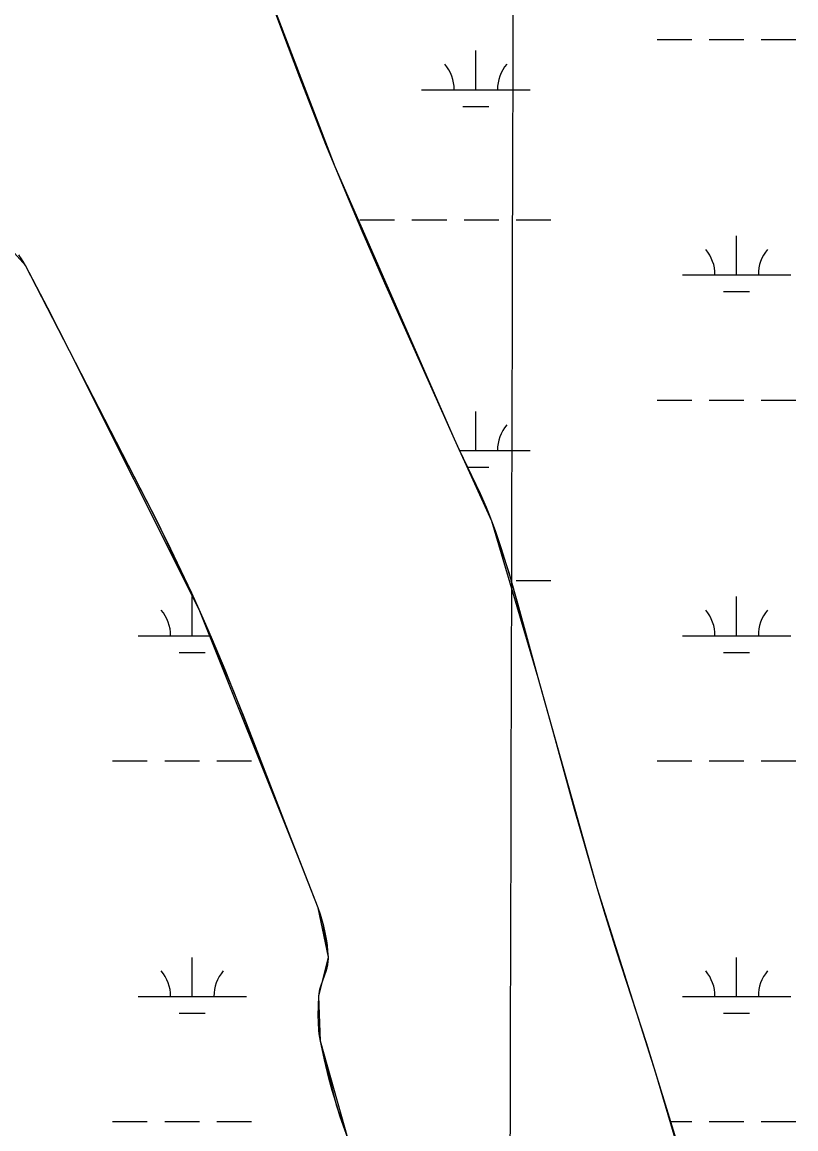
# Model space of a CAD drawing. Extents: x 3161564 to 3199464, y 849354 to 874788.
# Drawn here: x 3186274 to 3186987, y 870186 to 871207 of the extents above; entities that cross this region are included whole.
import ezdxf

# ---------------------------------------------------------------- set-up
doc = ezdxf.new("R2010")
doc.units = 0
for name, color, linetype in [('V-GRID-MAJR', 7, 'Continuous'), ('V-SITE-VEGE', 7, 'Continuous'), ('V-TOPO-SHOR', 7, 'Continuous'), ('V-WETL-SWMP', 7, 'Continuous')]:
    doc.layers.add(name, color=color, linetype=linetype)

msp = doc.modelspace()

# ---------------------------------------------------------------- linework, layer by layer
at = {"layer": 'V-GRID-MAJR'}
msp.add_spline([(3186683.235, 854762.214), (3186699.099, 860821.649), (3186714.971, 866884.169), (3186730.843, 872946.731), (3186730.8510000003, 872949.773)], degree=3, dxfattribs=at)
at = {"layer": 'V-SITE-VEGE'}
for points in [[(3186477.383000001, 871294.1479999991), (3186518.767000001, 871183.5439999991), (3186529.203000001, 871155.927999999), (3186545.169000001, 871114.6259999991), (3186553.347000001, 871094.0499999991), (3186561.686000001, 871073.5349999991), (3186574.892000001, 871041.8919999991), (3186586.666000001, 871014.2989999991), (3186607.652000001, 870966.1769999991), (3186671.756000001, 870822.3319999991), (3186676.067000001, 870812.8879999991), (3186691.884000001, 870780.160999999), (3186695.755000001, 870771.942999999), (3186701.288000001, 870759.488999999), (3186703.887000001, 870753.182999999), (3186706.341000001, 870746.8159999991), (3186709.560000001, 870737.947999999), (3186715.262000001, 870721.221999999), (3186719.940000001, 870706.498999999), (3186723.843000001, 870693.557999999), (3186730.352000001, 870670.8189999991), (3186749.117000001, 870602.3759999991), (3186762.616000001, 870553.9249999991), (3186782.623000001, 870481.1839999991), (3186792.816000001, 870444.8709999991), (3186803.314000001, 870408.643999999), (3186809.783000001, 870387.194999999), (3186821.557000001, 870349.800999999)], [(3186573.667000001, 870177.4979999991), (3186569.760000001, 870188.5169999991), (3186566.530000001, 870198.1769999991), (3186563.849000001, 870206.655999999), (3186559.471000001, 870221.5489999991), (3186556.444000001, 870232.7799999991), (3186552.3030000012, 870249.7479999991), (3186548.620000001, 870266.8829999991), (3186547.742000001, 870272.0219999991), (3186547.185000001, 870276.555999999), (3186546.625000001, 870284.5469999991), (3186546.496000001, 870290.5499999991), (3186546.652000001, 870299.5079999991), (3186547.088000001, 870308.3289999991), (3186547.312000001, 870310.587999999), (3186548.139000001, 870314.8169999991), (3186549.196000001, 870318.506999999), (3186553.710000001, 870331.407999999), (3186554.658000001, 870334.6309999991), (3186555.229000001, 870337.0519999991), (3186555.7860000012, 870340.684999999), (3186555.903000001, 870342.5059999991), (3186555.893000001, 870344.3259999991), (3186555.528000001, 870350.0299999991), (3186555.010000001, 870355.055999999), (3186554.410000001, 870359.464999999), (3186553.023000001, 870367.189999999), (3186551.711000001, 870372.9639999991), (3186550.576000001, 870377.268999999), (3186548.633000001, 870383.6639999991), (3186546.404000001, 870389.961999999), (3186537.311000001, 870413.5819999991), (3186516.891000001, 870465.559999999), (3186478.138000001, 870565.7229999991), (3186468.222000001, 870590.6719999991), (3186460.638000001, 870609.324999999), (3186448.963000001, 870637.187999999), (3186442.962000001, 870651.0549999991), (3186436.836000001, 870664.8749999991), (3186429.926000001, 870680.0689999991), (3186423.319000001, 870694.2479999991), (3186410.638000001, 870720.682999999), (3186399.282000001, 870743.6819999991), (3186389.183000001, 870763.7239999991), (3186317.252000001, 870903.415999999), (3186297.136000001, 870942.9099999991), (3186276.705000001, 870982.273999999), (3186274.551000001, 870986.0389999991), (3186272.449000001, 870989.1919999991)], [(3186821.557000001, 870349.800999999), (3186848.755000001, 870265.873999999), (3186857.594000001, 870237.8239999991), (3186881.500000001, 870159.8979999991)]]:
    msp.add_lwpolyline(points, dxfattribs=at)
at = {"layer": 'V-TOPO-SHOR'}
for points in [[(3185551.603150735, 872953.0315277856), (3185559.518000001, 872941.4119999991), (3185658.113000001, 872793.778999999), (3185782.633000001, 872617.452999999), (3185864.766000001, 872470.971999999), (3185958.018000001, 872298.9269999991), (3186079.800000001, 872088.0819999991), (3186210.518000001, 871843.6769999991), (3186361.015000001, 871583.976999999), (3186465.308000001, 871325.655999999), (3186561.686000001, 871073.5349999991), (3186671.756000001, 870822.3319999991), (3186706.343000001, 870746.8159999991), (3186749.117000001, 870602.3759999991), (3186803.314000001, 870408.643999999), (3186857.592000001, 870237.8239999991), (3186949.873000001, 869925.079999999)], [(3186573.667000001, 870177.4979999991), (3186548.622000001, 870266.8829999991), (3186547.088000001, 870308.3289999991), (3186555.893000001, 870344.3259999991), (3186546.404000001, 870389.961999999), (3186528.101000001, 870436.9859999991), (3186436.836000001, 870664.8749999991), (3186317.252000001, 870903.415999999), (3186276.705000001, 870982.273999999), (3186253.530000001, 871008.0959999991), (3186229.632000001, 871018.6529999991), (3186201.198000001, 871042.974999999), (3186174.379000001, 871105.461999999), (3186168.481000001, 871168.709999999), (3186161.472000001, 871217.5059999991)]]:
    msp.add_lwpolyline(points, dxfattribs=at)
at = {"layer": 'V-WETL-SWMP'}
for p, q in [((3186465.307, 871325.6569999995), (3186561.687, 871073.5359999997)), ((3186858.864576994, 871190.7942722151), (3186890.864576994, 871190.7942722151)), ((3186906.864576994, 871190.7942722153), (3186938.864576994, 871190.7942722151)), ((3186954.864576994, 871190.7942722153), (3186986.864576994, 871190.7942722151)), ((3186691.800576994, 871144.3642722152), (3186691.800576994, 871180.3642722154)), ((3186641.800576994, 871144.3642722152), (3186741.800576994, 871144.3642722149)), ((3186679.800576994, 871128.9332722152), (3186703.8005769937, 871128.9332722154)), ((3186561.687, 871073.5359999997), (3186671.757, 870822.3319999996)), ((3186584.956576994, 871024.2932722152), (3186616.956576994, 871024.2932722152)), ((3186632.956576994, 871024.2932722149), (3186664.956576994, 871024.2932722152)), ((3186680.956576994, 871024.2932722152), (3186712.956576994, 871024.2932722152)), ((3186728.956576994, 871024.2932722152), (3186760.956576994, 871024.2932722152)), ((3186932.272576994, 870973.5512722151), (3186932.272576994, 871009.5512722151)), ((3186276.7060000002, 870982.2749999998), (3186270.3910000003, 870991.9419999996)), ((3186317.252, 870903.4169999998), (3186276.7060000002, 870982.2749999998)), ((3186882.272576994, 870973.5512722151), (3186982.272576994, 870973.5512722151)), ((3186920.272576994, 870958.1202722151), (3186944.2725769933, 870958.1202722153)), ((3186398.536, 870745.1729999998), (3186317.252, 870903.4169999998)), ((3186858.864576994, 870858.1192722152), (3186890.864576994, 870858.1192722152)), ((3186906.864576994, 870858.1192722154), (3186938.864576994, 870858.1192722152)), ((3186954.864576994, 870858.1192722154), (3186986.864576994, 870858.1192722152)), ((3186691.800576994, 870811.6892722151), (3186691.800576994, 870847.6892722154)), ((3186671.757, 870822.3319999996), (3186706.343, 870746.8159999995)), ((3186676.631323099, 870811.6892722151), (3186741.800576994, 870811.6892722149)), ((3186683.6986540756, 870796.2582722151), (3186703.8005769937, 870796.2582722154)), ((3186706.343, 870746.8159999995), (3186722.183, 870699.1329999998)), ((3186436.8370000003, 870664.8759999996), (3186398.536, 870745.1729999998)), ((3186722.183, 870699.1329999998), (3186749.1180000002, 870602.3759999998)), ((3186728.956576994, 870691.6182722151), (3186760.956576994, 870691.6182722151)), ((3186430.364576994, 870640.8762722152), (3186430.364576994, 870676.8762722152)), ((3186932.272576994, 870640.8762722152), (3186932.272576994, 870676.8762722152)), ((3186468.698, 870589.4859999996), (3186436.8370000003, 870664.8759999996)), ((3186380.364576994, 870640.8762722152), (3186446.9796625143, 870640.8762722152)), ((3186882.272576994, 870640.8762722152), (3186982.272576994, 870640.8762722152)), ((3186418.364576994, 870625.4452722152), (3186442.3645769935, 870625.4452722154)), ((3186920.272576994, 870625.4452722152), (3186944.2725769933, 870625.4452722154)), ((3186749.1180000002, 870602.3759999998), (3186803.313, 870408.6429999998)), ((3186528.102, 870436.9869999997), (3186468.698, 870589.4859999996)), ((3186356.956576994, 870525.4442722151), (3186388.956576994, 870525.4442722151)), ((3186404.956576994, 870525.4442722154), (3186436.956576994, 870525.4442722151)), ((3186452.956576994, 870525.4442722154), (3186484.956576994, 870525.4442722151)), ((3186858.864576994, 870525.4442722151), (3186890.864576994, 870525.4442722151)), ((3186906.864576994, 870525.4442722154), (3186938.864576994, 870525.4442722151)), ((3186954.864576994, 870525.4442722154), (3186986.864576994, 870525.4442722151)), ((3186546.4050000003, 870389.9609999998), (3186528.102, 870436.9869999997)), ((3186803.313, 870408.6429999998), (3186857.591, 870237.8249999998)), ((3186551.203, 870374.9549999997), (3186546.4050000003, 870389.9609999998)), ((3186555.892, 870344.3269999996), (3186551.203, 870374.9549999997)), ((3186430.364576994, 870308.2012722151), (3186430.364576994, 870344.2012722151)), ((3186547.088, 870308.3279999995), (3186555.892, 870344.3269999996)), ((3186932.272576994, 870308.2012722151), (3186932.272576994, 870344.2012722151)), ((3186380.364576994, 870308.2012722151), (3186480.364576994, 870308.2012722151)), ((3186548.623, 870266.8839999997), (3186547.088, 870308.3279999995)), ((3186882.272576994, 870308.2012722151), (3186982.272576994, 870308.2012722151)), ((3186418.364576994, 870292.7702722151), (3186442.3645769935, 870292.7702722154)), ((3186920.272576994, 870292.7702722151), (3186944.2725769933, 870292.7702722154)), ((3186563.7600000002, 870206.9429999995), (3186548.623, 870266.8839999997)), ((3186857.591, 870237.8249999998), (3186949.873, 869925.0799999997)), ((3186573.667, 870177.4989999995), (3186563.7600000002, 870206.9429999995)), ((3186356.956576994, 870192.7692722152), (3186388.956576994, 870192.7692722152)), ((3186404.956576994, 870192.7692722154), (3186436.956576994, 870192.7692722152)), ((3186452.956576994, 870192.7692722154), (3186484.956576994, 870192.7692722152)), ((3186870.88564155, 870192.7692722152), (3186890.864576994, 870192.7692722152)), ((3186906.864576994, 870192.7692722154), (3186938.864576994, 870192.7692722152)), ((3186954.864576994, 870192.7692722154), (3186986.864576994, 870192.7692722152))]:
    msp.add_line(p, q, dxfattribs=at)
for centre, radius, start, end in [((3186636.557640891, 871144.8390753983), 35.24628790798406, 359.2281799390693, 40.771838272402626), ((3186747.043513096, 871144.8390753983), 35.24628790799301, 139.2281769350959, 180.77183526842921), ((3186877.029640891, 870974.0260753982), 35.24628790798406, 359.2281799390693, 40.771838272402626), ((3186987.515513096, 870974.0260753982), 35.24628790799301, 139.2281769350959, 180.77183526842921), ((3186747.043513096, 870812.1640753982), 35.24628790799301, 139.2281769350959, 180.77183526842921), ((3186375.1216408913, 870641.3510753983), 35.24628790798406, 359.2281799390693, 40.771838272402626), ((3186877.029640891, 870641.3510753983), 35.24628790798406, 359.2281799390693, 40.771838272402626), ((3186987.515513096, 870641.3510753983), 35.24628790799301, 139.2281769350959, 180.77183526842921), ((3186375.1216408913, 870308.6760753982), 35.24628790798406, 359.2281799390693, 40.771838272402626), ((3186485.6075130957, 870308.6760753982), 35.24628790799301, 139.2281769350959, 180.77183526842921), ((3186877.029640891, 870308.6760753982), 35.24628790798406, 359.2281799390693, 40.771838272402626), ((3186987.515513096, 870308.6760753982), 35.24628790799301, 139.2281769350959, 180.77183526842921)]:
    msp.add_arc(centre, radius, start, end, dxfattribs=at)

doc.saveas('drawing.dxf')
